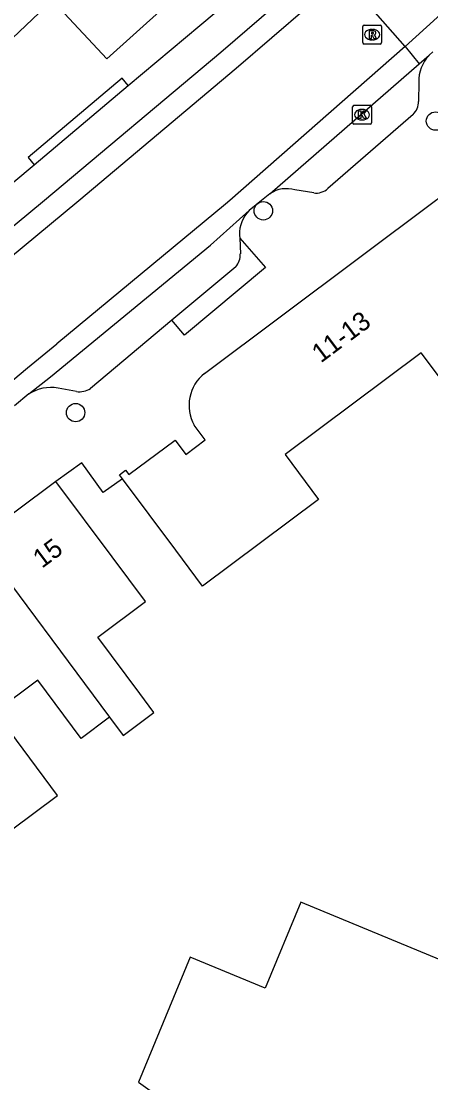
# Model space of a CAD drawing. Extents: x 160026 to 161302, y 384757 to 385701.
# Drawn here: x 160594.5 to 160616.2, y 385203.2 to 385259.5 of the extents above; entities that cross this region are included whole.
import ezdxf

# ---------------------------------------------------------------- set-up
doc = ezdxf.new("R2010")
doc.units = 0
for name, color, linetype in [('IMGEO_Boom', 7, 'Continuous'), ('IMGEO_Kolk', 7, 'Continuous'), ('IMGEO_Pand', 7, 'Continuous'), ('IMGEO_Pand_nummerreeks', 7, 'Continuous'), ('IMGEO_Rijbaan_lokaal_open', 7, 'Continuous'), ('IMGEO_Rioolput', 7, 'Continuous'), ('IMGEO_Voetpad_open', 7, 'Continuous')]:
    doc.layers.add(name, color=color, linetype=linetype)

msp = doc.modelspace()

# ---------------------------------------------------------------- linework, layer by layer
at = {"layer": 'IMGEO_Boom'}
for centre in [(160616.436, 385254.217), (160607.298, 385249.454), (160597.339, 385238.737)]:
    msp.add_circle(centre, 0.489, dxfattribs=at)
at = {"layer": 'IMGEO_Kolk'}
for p, q in [((160612.034, 385254.13), (160612.034, 385254.982)), ((160612.109, 385255.056), (160612.961, 385255.056)), ((160612.522, 385254.836), (160612.547, 385254.836)), ((160613.035, 385254.982), (160613.035, 385254.13)), ((160612.545, 385254.276), (160612.52, 385254.276)), ((160612.961, 385254.056), (160612.109, 385254.056))]:
    msp.add_line(p, q, dxfattribs=at)
for points in [[(160612.034, 385254.13), (160612.034, 385254.982)], [(160612.109, 385255.056), (160612.961, 385255.056)], [(160612.355, 385254.756), (160612.478, 385254.756), (160612.478, 385254.605), (160612.608, 385254.756), (160612.772, 385254.756), (160612.626, 385254.605), (160612.779, 385254.356), (160612.627, 385254.356), (160612.542, 385254.52), (160612.478, 385254.453), (160612.478, 385254.356), (160612.355, 385254.356), (160612.355, 385254.756)], [(160613.035, 385254.982), (160613.035, 385254.13)], [(160612.961, 385254.056), (160612.109, 385254.056)]]:
    msp.add_lwpolyline(points, dxfattribs=at)
for centre, start, end in [((160612.111, 385254.98), 91.552, 178.448), ((160612.111, 385254.98), 91.552, 178.448), ((160612.959, 385254.98), 1.552, 88.448), ((160612.959, 385254.98), 1.552, 88.448), ((160612.111, 385254.132), 181.552, 268.448), ((160612.111, 385254.132), 181.552, 268.448), ((160612.959, 385254.132), 271.552, 358.448), ((160612.959, 385254.132), 271.552, 358.448)]:
    msp.add_arc(centre, 0.0765, start, end, dxfattribs=at)
for centre, major_axis, ratio, start_param, end_param in [((160612.521, 385254.556), (-0.387, 0.002), 0.722429, 4.712389, 7.853982), ((160612.546, 385254.556), (-0.39, 0.002), 0.717154, 1.570796, 4.712389)]:
    msp.add_ellipse(centre, major_axis=major_axis, ratio=ratio, start_param=start_param, end_param=end_param, dxfattribs=at)
at = {"layer": 'IMGEO_Pand'}
for points in [[(160604.177, 385240.819), (160616.437, 385250), (160617.017, 385250.434)], [(160627.349, 385248.446), (160625.671, 385243.736), (160623.828, 385238.566), (160619.984, 385240.212), (160618.04, 385238.756), (160615.674, 385241.915), (160608.451, 385236.506), (160610.234, 385234.126), (160604.075, 385229.515), (160602.657, 385231.433), (160599.826, 385235.215)], [(160599.826, 385235.215), (160599.661, 385235.435), (160599.99, 385235.681), (160600.165, 385235.446), (160602.613, 385237.279), (160603.179, 385236.523), (160604.207, 385237.293), (160603.621, 385238.075)], [(160596.293, 385235.084), (160592.124, 385231.977)], [(160599.137, 385222.565), (160599.856, 385221.6), (160601.49, 385222.817), (160600.746, 385223.816), (160598.51, 385226.818), (160601.045, 385228.707), (160599.279, 385231.077), (160596.293, 385235.084)], [(160592.124, 385231.977), (160599.137, 385222.565)], [(160599.137, 385222.565), (160597.632, 385221.444), (160595.327, 385224.537), (160593.064, 385222.85)], [(160586.371, 385217.86), (160587.388, 385218.619), (160590.698, 385214.176), (160593.94, 385216.591), (160596.376, 385218.406), (160593.064, 385222.85)], [(160612.612, 385197.091), (160620.324, 385193.9), (160620.278, 385193.789), (160626.334, 385191.264), (160625.909, 385190.433), (160631.865, 385187.739), (160636.108, 385196.657), (160630.518, 385199.185), (160631.823, 385202.07), (160627.4, 385204.071), (160627.847, 385205.061), (160625.401, 385206.073), (160609.289, 385212.738), (160607.402, 385208.178), (160603.417, 385209.826), (160600.672, 385203.19), (160604.478, 385200.456), (160608.842, 385198.651)]]:
    msp.add_lwpolyline(points, dxfattribs=at)
msp.add_arc((160605.54, 385239.115), 2.182, 128.6451, 208.4461, dxfattribs=at)
at = {"layer": 'IMGEO_Rijbaan_lokaal_open'}
for points in [[(160625.309, 385268.342), (160625.188, 385268.218), (160619.151, 385262.121), (160614.832, 385258.169)], [(160610.763, 385262.79), (160605.039, 385257.858), (160595.689, 385250), (160588.608, 385244.135)], [(160589.311, 385243.21), (160597.517, 385250), (160605.851, 385257.029), (160611.531, 385261.933)], [(160614.832, 385258.169), (160611.531, 385261.933)], [(160614.832, 385258.169), (160605.517, 385250), (160605.294, 385249.81), (160596.334, 385242.394)], [(160614.832, 385258.169), (160615.561, 385257.252)], [(160615.561, 385257.252), (160616.093, 385257.714)], [(160616.093, 385257.714), (160616.295, 385257.891)], [(160607.648, 385250.361), (160615.561, 385257.252)], [(160607.648, 385250.361), (160607.197, 385250), (160606.547, 385249.472)], [(160594.86, 385239.729), (160595.998, 385240.634), (160604.501, 385247.635), (160606.547, 385249.472)], [(160594.86, 385239.729), (160594.09, 385239.101)]]:
    msp.add_lwpolyline(points, dxfattribs=at)
msp.add_arc((160425.32, 385446.527), 266.301, 303.03421, 309.95486, dxfattribs=at)
at = {"layer": 'IMGEO_Rioolput'}
for p, q in [((160612.575, 385258.383), (160612.575, 385259.235)), ((160612.65, 385259.309), (160613.502, 385259.309)), ((160613.576, 385259.235), (160613.576, 385258.383)), ((160613.063, 385259.089), (160613.088, 385259.089)), ((160613.502, 385258.309), (160612.65, 385258.309)), ((160613.086, 385258.529), (160613.061, 385258.529))]:
    msp.add_line(p, q, dxfattribs=at)
for points in [[(160612.575, 385258.383), (160612.575, 385259.235)], [(160612.65, 385259.309), (160613.502, 385259.309)], [(160613.576, 385259.235), (160613.576, 385258.383)], [(160613.164, 385259.007), (160612.912, 385259.009), (160612.912, 385258.609)], [(160612.912, 385258.609), (160613.036, 385258.609), (160613.036, 385258.771), (160613.047, 385258.771)], [(160613.09, 385258.928), (160613.036, 385258.928), (160613.036, 385258.847)], [(160613.036, 385258.847), (160613.088, 385258.847)], [(160613.094, 385258.742), (160613.165, 385258.609), (160613.305, 385258.609), (160613.24, 385258.735)], [(160613.502, 385258.309), (160612.65, 385258.309)]]:
    msp.add_lwpolyline(points, dxfattribs=at)
for centre, radius, start, end in [((160612.652, 385259.233), 0.0765, 91.552, 178.448), ((160612.652, 385259.233), 0.0765, 91.552, 178.448), ((160613.5, 385259.233), 0.0765, 1.552, 88.448), ((160613.5, 385259.233), 0.0765, 1.552, 88.448), ((160613.046, 385258.718), 0.0533, 26.0293, 88.6989), ((160613.072, 385259.036), 0.19, 274.7715, 282.9687), ((160613.096, 385258.832), 0.0964, 77.0061, 93.1865), ((160613.11, 385258.889), 0.0378, 276.6634, 79.6772), ((160613.163, 385258.897), 0.109, 350.3612, 89.416), ((160613.161, 385258.897), 0.112, 277.5842, 350.9817), ((160613.145, 385258.682), 0.108, 29.5134, 73.7905), ((160612.652, 385258.385), 0.0765, 181.552, 268.448), ((160612.652, 385258.385), 0.0765, 181.552, 268.448), ((160613.5, 385258.385), 0.0765, 271.552, 358.448), ((160613.5, 385258.385), 0.0765, 271.552, 358.448)]:
    msp.add_arc(centre, radius, start, end, dxfattribs=at)
for centre, major_axis, ratio, start_param, end_param in [((160613.062, 385258.809), (-0.387, 0.002), 0.722429, 4.712389, 7.853982), ((160613.087, 385258.809), (-0.39, 0.002), 0.717154, 1.570796, 4.712389)]:
    msp.add_ellipse(centre, major_axis=major_axis, ratio=ratio, start_param=start_param, end_param=end_param, dxfattribs=at)
at = {"layer": 'IMGEO_Voetpad_open'}
for points in [[(160596.493, 385260.19), (160598.991, 385257.53), (160615.424, 385272.327), (160619.066, 385276.134), (160623.779, 385281.571)], [(160600.134, 385256.104), (160603.924, 385259.296), (160607.712, 385262.482)], [(160565.754, 385233.349), (160582.299, 385244.921), (160580.696, 385246.023), (160584.894, 385250), (160596.096, 385260.612)], [(160600.134, 385256.104), (160599.811, 385256.488), (160594.817, 385252.281), (160595.139, 385251.899)], [(160595.139, 385251.899), (160600.134, 385256.104)], [(160615.545, 385256.276), (160615.533, 385255.266)], [(160615.241, 385254.575), (160610.726, 385250.64)], [(160582.176, 385241.386), (160592.866, 385250), (160595.139, 385251.899)], [(160609.97, 385250.406), (160608.978, 385250.561)], [(160606.048, 385248.003), (160607.407, 385246.443), (160603.112, 385242.843), (160602.443, 385243.64)], [(160606.042, 385248.164), (160606.048, 385248.003)], [(160606.048, 385248.003), (160606.079, 385247.166)], [(160605.833, 385246.481), (160602.443, 385243.64)], [(160602.443, 385243.64), (160598.129, 385240.024)], [(160597.383, 385239.851), (160596.404, 385240.045)], [(160599.826, 385235.215), (160598.802, 385234.491), (160597.677, 385236.075), (160596.293, 385235.084)]]:
    msp.add_lwpolyline(points, dxfattribs=at)
for centre, radius, start, end in [((160617.597, 385256.317), 2.052, 137.12, 181.1579), ((160614.628, 385255.241), 0.905, 312.6191, 1.5654), ((160608.522, 385249.073), 1.557, 72.9586, 124.1451), ((160610.105, 385251.31), 0.914, 261.5328, 312.8643), ((160607.747, 385248.257), 1.708, 134.6536, 183.1247), ((160605.099, 385247.131), 0.98, 318.4518, 2.0393), ((160596.038, 385237.905), 2.171, 80.2823, 122.8509), ((160597.529, 385240.918), 1.077, 262.2364, 303.8762)]:
    msp.add_arc(centre, radius, start, end, dxfattribs=at)

# ---------------------------------------------------------------- texts
at = {"layer": 'IMGEO_Pand_nummerreeks'}
for s, rotation, p in [('11-13', 36.828, (160610.35, 385241.344)), ('15', 36.6979, (160595.552, 385230.441))]:
    msp.add_text(s, height=1, rotation=rotation, dxfattribs=at).set_placement(p)

doc.saveas('drawing.dxf')
